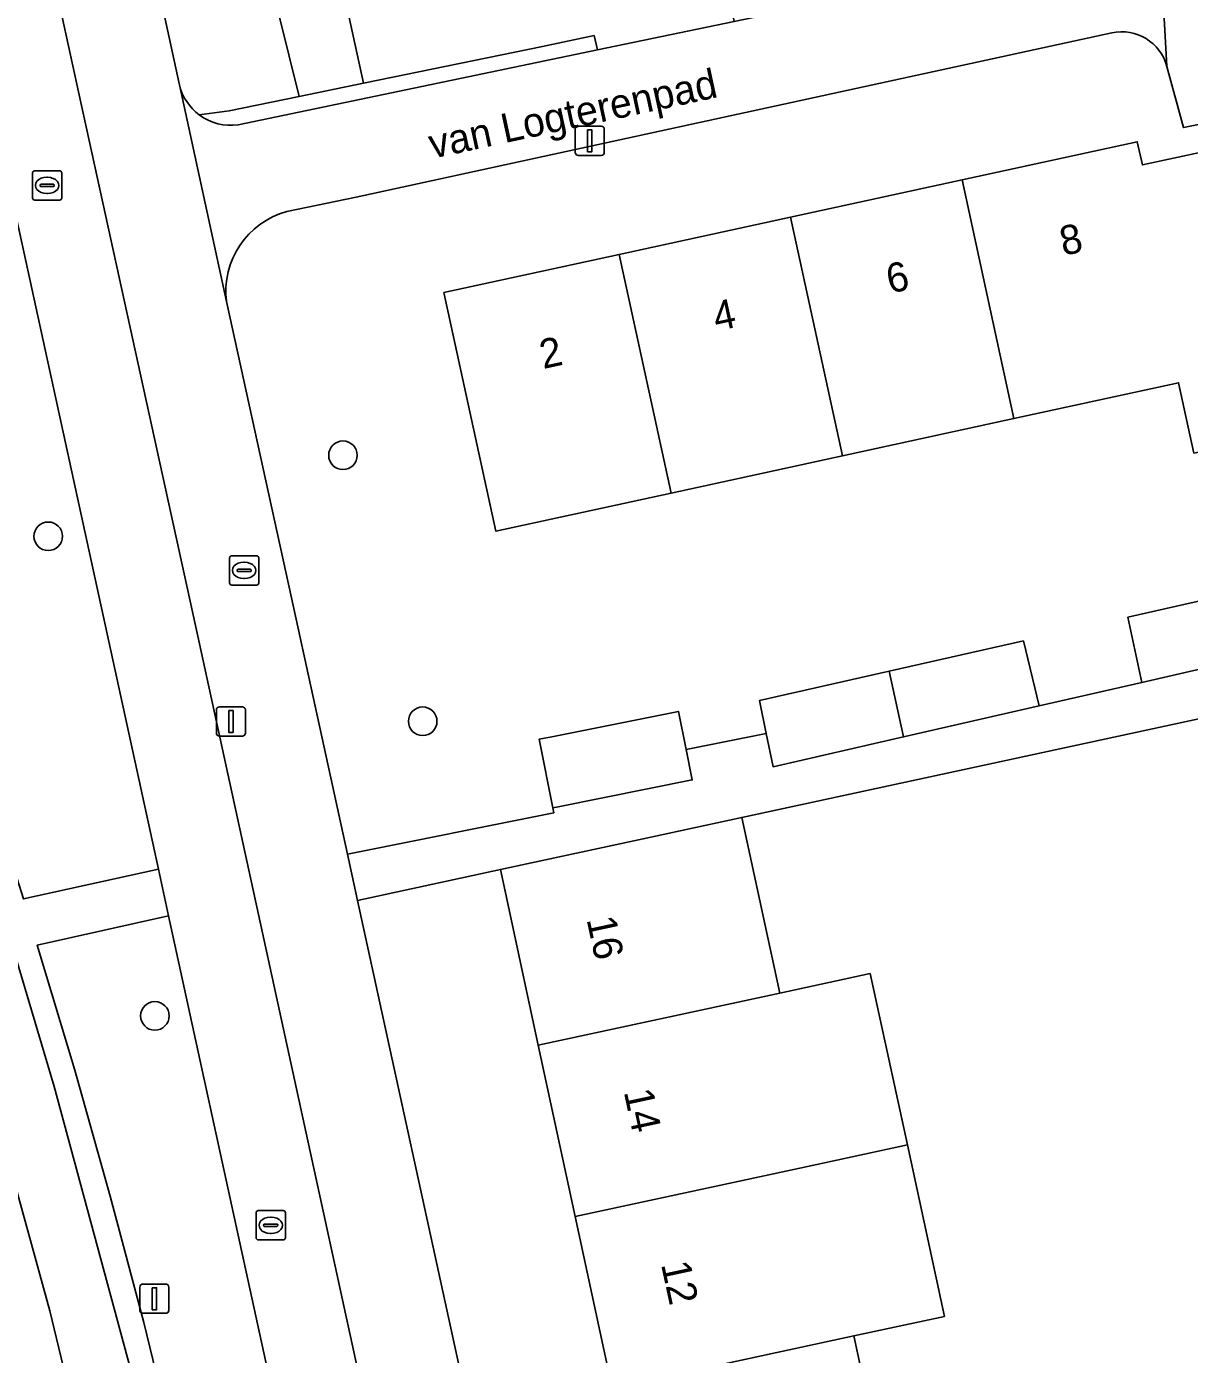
# Model space of a CAD drawing. Extents: x 160554 to 161248, y 385329 to 386506.
# Drawn here: x 160834.17 to 160873.95, y 385402.6 to 385448.02 of the extents above; entities that cross this region are included whole.
import ezdxf

# ---------------------------------------------------------------- set-up
doc = ezdxf.new("R2010")
doc.units = 0
for name, color, linetype in [('IMGEO_Boom', 7, 'Continuous'), ('IMGEO_Brandkraan', 7, 'Continuous'), ('IMGEO_Erf', 7, 'Continuous'), ('IMGEO_Fietspad_gesloten', 7, 'Continuous'), ('IMGEO_Groenvoorziening', 7, 'Continuous'), ('IMGEO_Haag', 7, 'Continuous'), ('IMGEO_Lichtmast', 7, 'Continuous'), ('IMGEO_Openbare_ruimte_label', 7, 'Continuous'), ('IMGEO_Pand', 7, 'Continuous'), ('IMGEO_Pand_nummerreeks', 7, 'Continuous'), ('IMGEO_Parkeervlak_open', 7, 'Continuous'), ('IMGEO_Rijbaan_lokaal_gesloten', 7, 'Continuous'), ('IMGEO_Rioolput', 7, 'Continuous'), ('IMGEO_Verkeerseiland_groen', 7, 'Continuous'), ('IMGEO_Voetpad_open', 7, 'Continuous')]:
    doc.layers.add(name, color=color, linetype=linetype)

msp = doc.modelspace()

# ---------------------------------------------------------------- linework, layer by layer
at = {"layer": 'IMGEO_Boom'}
for centre in [(160844.997, 385433.358), (160834.914, 385430.586), (160847.723, 385424.259), (160838.562, 385414.183)]:
    msp.add_circle(centre, 0.489, dxfattribs=at)
at = {"layer": 'IMGEO_Brandkraan'}
for p, q in [((160841.116, 385428.994), (160841.116, 385429.846)), ((160841.191, 385429.92), (160842.043, 385429.92)), ((160841.604, 385429.7), (160841.629, 385429.7)), ((160842.117, 385429.846), (160842.117, 385428.994)), ((160841.375, 385429.414), (160841.375, 385429.426)), ((160841.813, 385429.377), (160841.415, 385429.377)), ((160841.418, 385429.463), (160841.816, 385429.463)), ((160841.859, 385429.426), (160841.859, 385429.414)), ((160842.043, 385428.92), (160841.191, 385428.92)), ((160841.627, 385429.14), (160841.602, 385429.14))]:
    msp.add_line(p, q, dxfattribs=at)
for points in [[(160841.116, 385428.994), (160841.116, 385429.846)], [(160841.191, 385429.92), (160842.043, 385429.92)], [(160842.117, 385429.846), (160842.117, 385428.994)], [(160842.043, 385428.92), (160841.191, 385428.92)]]:
    msp.add_lwpolyline(points, dxfattribs=at)
for centre, radius, start, end in [((160841.193, 385429.844), 0.0765, 91.552, 178.448), ((160841.193, 385429.844), 0.0765, 91.552, 178.448), ((160842.041, 385429.844), 0.0765, 1.552, 88.448), ((160842.041, 385429.844), 0.0765, 1.552, 88.448), ((160841.415, 385429.423), 0.0403, 85.8775, 175.7526), ((160841.412, 385429.413), 0.0366, 178.938, 274.7102), ((160841.816, 385429.42), 0.043, 264.8664, 352.4533), ((160841.82, 385429.425), 0.0386, 1.7309, 96.639), ((160841.193, 385428.996), 0.0765, 181.552, 268.448), ((160841.193, 385428.996), 0.0765, 181.552, 268.448), ((160842.041, 385428.996), 0.0765, 271.552, 358.448), ((160842.041, 385428.996), 0.0765, 271.552, 358.448)]:
    msp.add_arc(centre, radius, start, end, dxfattribs=at)
for centre, major_axis, ratio, start_param, end_param in [((160841.603, 385429.42), (-0.387, 0.002), 0.722429, 4.712389, 7.853982), ((160841.628, 385429.42), (-0.39, 0.002), 0.717154, 1.570796, 4.712389)]:
    msp.add_ellipse(centre, major_axis=major_axis, ratio=ratio, start_param=start_param, end_param=end_param, dxfattribs=at)
at = {"layer": 'IMGEO_Erf'}
for points in [[(160871.294, 385447.807), (160845.443, 385442.19), (160843.078, 385441.69)], [(160876.281, 385433.916), (160875.896, 385433.822), (160874.526, 385433.524), (160874.104, 385433.432), (160873.58, 385435.838), (160867.945, 385434.613), (160862.082, 385433.337), (160856.218, 385432.062), (160850.228, 385430.759), (160848.452, 385438.924), (160854.444, 385440.227), (160860.308, 385441.503), (160866.171, 385442.778), (160872.167, 385444.082), (160872.34, 385443.288), (160875.523, 385443.98), (160876.677, 385438.676), (160876.617, 385437.192), (160876.752, 385437.199), (160876.959, 385438.645), (160875.786, 385444.037), (160875.528, 385444.927), (160873.745, 385444.568), (160873.18, 385446.657)], [(160841.01, 385438.612), (160843.236, 385428.48), (160845.15, 385419.71), (160852.205, 385421.122), (160852.174, 385421.299), (160851.705, 385423.645), (160851.891, 385423.682), (160852.138, 385423.731), (160856.472, 385424.599), (160856.734, 385423.289), (160859.471, 385423.843), (160859.239, 385424.966), (160863.685, 385425.971), (160868.273, 385427.008), (160868.816, 385424.788), (160872.319, 385425.591), (160871.846, 385427.816), (160876.737, 385428.922), (160876.281, 385433.916)], [(160875.765, 385401.582), (160875.508, 385406.109), (160875.238, 385410.883), (160877.499, 385411.037), (160877.354, 385413.85), (160875.084, 385413.621), (160874.821, 385418.264), (160874.551, 385423.038), (160877.057, 385423.146), (160876.958, 385424.928), (160858.639, 385420.972), (160859.937, 385414.964), (160863.024, 385415.63), (160864.301, 385409.767), (160865.567, 385403.903), (160862.47, 385403.235), (160863.736, 385397.37)]]:
    msp.add_lwpolyline(points, dxfattribs=at)
msp.add_lwpolyline([(160854.21, 385401.452), (160852.944, 385407.317), (160851.677, 385413.182), (160850.38, 385419.188), (160845.494, 385418.133), (160852.861, 385384.381), (160855.793, 385370.91), (160870.791, 385371.602), (160868.833, 385373.771), (160865.462, 385373.043), (160860.574, 385371.987), (160859.277, 385377.993), (160858.01, 385383.858), (160856.744, 385389.723), (160855.477, 385395.588)], close=True, dxfattribs=at)
for centre, radius, start, end in [((160871.63, 385446.237), 1.606, 15.1624, 102.0915), ((160843.812, 385438.963), 2.824, 105.0654, 187.143)]:
    msp.add_arc(centre, radius, start, end, dxfattribs=at)
at = {"layer": 'IMGEO_Fietspad_gesloten'}
for points in [[(160849.485, 385383.807), (160839.957, 385427.534), (160836.029, 385445.427), (160829.308, 385476.198), (160819.791, 385519.776), (160811.66, 385556.955), (160808.2, 385573.089)], [(160809.378, 385512.616), (160815.235, 385513.872), (160817.636, 385514.38), (160817.872, 385514.42), (160818.358, 385512.155), (160818.791, 385510.199), (160821.163, 385499.485), (160822.507, 385493.325), (160826.889, 385473.236), (160827.248, 385471.591), (160832.41, 385447.928), (160832.92, 385445.589), (160838.681, 385419.199), (160839.03, 385417.6), (160846.159, 385384.941), (160846.51, 385383.335), (160852.421, 385355.951), (160854.045, 385348.406), (160855, 385343.917)]]:
    msp.add_lwpolyline(points, dxfattribs=at)
at = {"layer": 'IMGEO_Groenvoorziening'}
for points in [[(160871.486, 385468.419), (160871.994, 385468.436), (160871.661, 385474.647), (160857.008, 385473.35), (160857.062, 385472.852), (160848.469, 385472.092), (160840.18, 385471.366), (160845.697, 385446.083), (160851.826, 385447.343), (160853.588, 385447.711), (160853.698, 385447.224), (160858.374, 385448.199), (160858.274, 385448.688), (160869.715, 385451.075), (160870.968, 385451.351), (160871.526, 385451.637), (160871.814, 385451.897), (160872.049, 385452.222), (160872.212, 385452.59), (160872.292, 385452.97)], [(160837.753, 385471.154), (160839.845, 385461.029), (160841.139, 385455.162), (160843.498, 385445.631), (160845.697, 385446.083), (160840.18, 385471.366)]]:
    msp.add_lwpolyline(points, close=True, dxfattribs=at)
for points in [[(160841.139, 385455.162), (160838.658, 385454.63), (160837.588, 385454.368), (160839.392, 385446.078), (160839.4, 385446.029)], [(160840.08, 385444.998), (160841.108, 385445.14), (160843.498, 385445.631), (160841.139, 385455.162)], [(160853.698, 385447.224), (160853.588, 385447.711), (160851.826, 385447.343), (160845.697, 385446.083), (160843.498, 385445.631), (160841.108, 385445.14), (160840.08, 385444.998)], [(160841.408, 385444.661), (160853.698, 385447.224)]]:
    msp.add_lwpolyline(points, dxfattribs=at)
for centre, radius, start, end in [((160841.168, 385446.455), 1.818, 193.5545, 233.2595), ((160841.153, 385446.442), 1.799, 233.3792, 278.1426)]:
    msp.add_arc(centre, radius, start, end, dxfattribs=at)
at = {"layer": 'IMGEO_Haag'}
for points in [[(160853.698, 385447.224), (160853.588, 385447.711), (160851.826, 385447.343), (160845.697, 385446.083), (160843.498, 385445.631), (160841.108, 385445.14), (160840.08, 385444.998)], [(160841.408, 385444.661), (160853.698, 385447.224)]]:
    msp.add_lwpolyline(points, dxfattribs=at)
msp.add_arc((160841.153, 385446.442), 1.799, 233.3792, 278.1426, dxfattribs=at)
at = {"layer": 'IMGEO_Lichtmast'}
for p, q in [((160852.943, 385443.713), (160852.943, 385444.513)), ((160852.943, 385444.513), (160852.943, 385443.713)), ((160853.043, 385444.613), (160853.833, 385444.613)), ((160853.833, 385444.613), (160853.043, 385444.613)), ((160853.933, 385444.513), (160853.933, 385443.713)), ((160853.933, 385443.713), (160853.933, 385444.513)), ((160853.833, 385443.613), (160853.043, 385443.613)), ((160853.043, 385443.613), (160853.833, 385443.613)), ((160840.768, 385424.752), (160841.558, 385424.752)), ((160841.558, 385424.752), (160840.768, 385424.752)), ((160840.668, 385423.852), (160840.668, 385424.652)), ((160840.668, 385424.652), (160840.668, 385423.852)), ((160841.658, 385424.652), (160841.658, 385423.852)), ((160841.658, 385423.852), (160841.658, 385424.652)), ((160841.558, 385423.752), (160840.768, 385423.752)), ((160840.768, 385423.752), (160841.558, 385423.752)), ((160838.05, 385404.109), (160838.05, 385404.909)), ((160838.05, 385404.909), (160838.05, 385404.109)), ((160838.15, 385405.009), (160838.94, 385405.009)), ((160838.94, 385405.009), (160838.15, 385405.009)), ((160839.04, 385404.909), (160839.04, 385404.109)), ((160839.04, 385404.109), (160839.04, 385404.909)), ((160838.94, 385404.009), (160838.15, 385404.009)), ((160838.15, 385404.009), (160838.94, 385404.009))]:
    msp.add_line(p, q, dxfattribs=at)
for points in [[(160853.363, 385444.488), (160853.513, 385444.488), (160853.513, 385443.738), (160853.363, 385443.738), (160853.363, 385444.488)], [(160841.088, 385424.627), (160841.238, 385424.627), (160841.238, 385423.877), (160841.088, 385423.877), (160841.088, 385424.627)], [(160838.47, 385404.884), (160838.62, 385404.884), (160838.62, 385404.134), (160838.47, 385404.134), (160838.47, 385404.884)]]:
    msp.add_lwpolyline(points, dxfattribs=at)
for centre, start, end in [((160853.043, 385444.513), 90, 180), ((160853.043, 385444.513), 90, 180), ((160853.833, 385444.513), 0, 90), ((160853.833, 385444.513), 360, 90), ((160853.043, 385443.713), 180, 270), ((160853.043, 385443.713), 180, 270), ((160853.833, 385443.713), 270, 0), ((160853.833, 385443.713), 270, 0), ((160840.768, 385424.652), 90, 180), ((160840.768, 385424.652), 90, 180), ((160841.558, 385424.652), 0, 90), ((160841.558, 385424.652), 360, 90), ((160840.768, 385423.852), 180, 270), ((160840.768, 385423.852), 180, 270), ((160841.558, 385423.852), 270, 0), ((160841.558, 385423.852), 270, 0), ((160838.15, 385404.909), 90, 180), ((160838.15, 385404.909), 90, 180), ((160838.94, 385404.909), 0, 90), ((160838.94, 385404.909), 360, 90), ((160838.15, 385404.109), 180, 270), ((160838.15, 385404.109), 180, 270), ((160838.94, 385404.109), 270, 0), ((160838.94, 385404.109), 270, 0)]:
    msp.add_arc(centre, 0.1, start, end, dxfattribs=at)
at = {"layer": 'IMGEO_Pand'}
for points in [[(160875.523, 385443.98), (160872.34, 385443.288), (160872.167, 385444.082), (160866.171, 385442.778), (160867.945, 385434.613), (160873.58, 385435.838), (160874.104, 385433.432), (160874.526, 385433.524), (160875.896, 385433.822), (160876.281, 385433.916), (160876.487, 385433.967), (160876.564, 385435.885), (160876.617, 385437.192), (160876.677, 385438.676)], [(160866.171, 385442.778), (160860.308, 385441.503), (160862.082, 385433.337), (160867.945, 385434.613)], [(160856.218, 385432.062), (160862.082, 385433.337), (160860.308, 385441.503), (160854.444, 385440.227)], [(160854.444, 385440.227), (160848.452, 385438.924), (160850.228, 385430.759), (160856.218, 385432.062)], [(160876.737, 385428.922), (160871.846, 385427.816), (160872.319, 385425.591), (160876.915, 385426.643)], [(160863.685, 385425.971), (160864.173, 385423.725), (160868.816, 385424.788), (160868.273, 385427.008)], [(160863.685, 385425.971), (160859.239, 385424.966), (160859.471, 385423.843), (160859.706, 385422.702), (160864.173, 385423.725)], [(160856.734, 385423.289), (160856.472, 385424.599), (160852.138, 385423.731), (160851.891, 385423.682), (160851.705, 385423.645), (160852.174, 385421.299), (160852.36, 385421.336), (160856.942, 385422.253)], [(160859.937, 385414.964), (160858.639, 385420.972), (160855.268, 385420.244), (160850.38, 385419.188), (160851.677, 385413.182)], [(160859.937, 385414.964), (160851.677, 385413.182), (160852.944, 385407.317), (160861.203, 385409.099), (160864.301, 385409.767), (160863.024, 385415.63)], [(160861.203, 385409.099), (160852.944, 385407.317), (160854.21, 385401.452), (160862.47, 385403.235), (160865.567, 385403.903), (160864.301, 385409.767)], [(160854.21, 385401.452), (160855.477, 385395.588), (160863.736, 385397.37), (160862.47, 385403.235)]]:
    msp.add_lwpolyline(points, close=True, dxfattribs=at)
at = {"layer": 'IMGEO_Parkeervlak_open'}
for points in [[(160828.195, 385433.482), (160826.192, 385434.816), (160826.125, 385434.862), (160826.063, 385434.914), (160826.005, 385434.971), (160825.924, 385435.104), (160825.855, 385435.243), (160825.799, 385435.388), (160826.645, 385431.986), (160826.725, 385431.618), (160827.701, 385428.059), (160828.776, 385424.529), (160829.951, 385421.031), (160831.732, 385415.417), (160833.406, 385409.77), (160834.972, 385404.093), (160837.356, 385394.206), (160839.169, 385386.648), (160848.313, 385349.107), (160848.304, 385349.167)], [(160835.121, 385411.762), (160833.69, 385416.569), (160832.185, 385421.354), (160830.607, 385426.115), (160829.944, 385428.359), (160829.301, 385430.609), (160828.678, 385432.864)], [(160849.785, 385352.419), (160849.718, 385352.693), (160842.461, 385382.592), (160837.742, 385402.067), (160835.121, 385411.762)]]:
    msp.add_lwpolyline(points, dxfattribs=at)
at = {"layer": 'IMGEO_Rijbaan_lokaal_gesloten'}
msp.add_lwpolyline([(160852.064, 385339.199), (160849.78, 385343.118), (160849.729, 385343.363), (160849.717, 385343.418), (160848.583, 385347.992), (160848.467, 385348.462), (160848.329, 385349.043), (160848.313, 385349.107), (160839.169, 385386.648), (160837.356, 385394.206), (160834.972, 385404.093), (160833.406, 385409.77)], dxfattribs=at)
at = {"layer": 'IMGEO_Rioolput'}
for p, q in [((160834.377, 385442.162), (160834.377, 385443.014)), ((160834.452, 385443.088), (160835.304, 385443.088)), ((160834.865, 385442.868), (160834.89, 385442.868)), ((160835.378, 385443.014), (160835.378, 385442.162)), ((160834.636, 385442.582), (160834.636, 385442.594)), ((160835.074, 385442.545), (160834.676, 385442.545)), ((160834.679, 385442.631), (160835.077, 385442.631)), ((160835.12, 385442.594), (160835.12, 385442.582)), ((160835.304, 385442.088), (160834.452, 385442.088)), ((160834.888, 385442.308), (160834.863, 385442.308)), ((160842.024, 385406.595), (160842.024, 385407.447)), ((160842.099, 385407.521), (160842.951, 385407.521)), ((160843.025, 385407.447), (160843.025, 385406.595)), ((160842.283, 385407.015), (160842.283, 385407.027)), ((160842.721, 385406.978), (160842.323, 385406.978)), ((160842.326, 385407.064), (160842.724, 385407.064)), ((160842.512, 385407.301), (160842.537, 385407.301)), ((160842.767, 385407.027), (160842.767, 385407.015)), ((160842.951, 385406.521), (160842.099, 385406.521)), ((160842.535, 385406.741), (160842.51, 385406.741))]:
    msp.add_line(p, q, dxfattribs=at)
for points in [[(160834.377, 385442.162), (160834.377, 385443.014)], [(160834.452, 385443.088), (160835.304, 385443.088)], [(160835.378, 385443.014), (160835.378, 385442.162)], [(160835.304, 385442.088), (160834.452, 385442.088)], [(160842.024, 385406.595), (160842.024, 385407.447)], [(160842.099, 385407.521), (160842.951, 385407.521)], [(160843.025, 385407.447), (160843.025, 385406.595)], [(160842.951, 385406.521), (160842.099, 385406.521)]]:
    msp.add_lwpolyline(points, dxfattribs=at)
for centre, radius, start, end in [((160834.454, 385443.012), 0.0765, 91.552, 178.448), ((160834.454, 385443.012), 0.0765, 91.552, 178.448), ((160835.302, 385443.012), 0.0765, 1.552, 88.448), ((160835.302, 385443.012), 0.0765, 1.552, 88.448), ((160834.676, 385442.591), 0.0403, 85.8775, 175.7526), ((160834.673, 385442.581), 0.0366, 178.938, 274.7102), ((160835.077, 385442.588), 0.043, 264.8664, 352.4533), ((160835.081, 385442.593), 0.0386, 1.7309, 96.639), ((160834.454, 385442.164), 0.0765, 181.552, 268.448), ((160834.454, 385442.164), 0.0765, 181.552, 268.448), ((160835.302, 385442.164), 0.0765, 271.552, 358.448), ((160835.302, 385442.164), 0.0765, 271.552, 358.448), ((160842.101, 385407.445), 0.0765, 91.552, 178.448), ((160842.101, 385407.445), 0.0765, 91.552, 178.448), ((160842.949, 385407.445), 0.0765, 1.552, 88.448), ((160842.949, 385407.445), 0.0765, 1.552, 88.448), ((160842.323, 385407.024), 0.0403, 85.8775, 175.7526), ((160842.32, 385407.014), 0.0366, 178.938, 274.7102), ((160842.724, 385407.021), 0.043, 264.8664, 352.4533), ((160842.728, 385407.026), 0.0386, 1.7309, 96.639), ((160842.101, 385406.597), 0.0765, 181.552, 268.448), ((160842.101, 385406.597), 0.0765, 181.552, 268.448), ((160842.949, 385406.597), 0.0765, 271.552, 358.448), ((160842.949, 385406.597), 0.0765, 271.552, 358.448)]:
    msp.add_arc(centre, radius, start, end, dxfattribs=at)
for centre, major_axis, ratio, start_param, end_param in [((160834.864, 385442.588), (-0.387, 0.002), 0.722429, 4.712389, 7.853982), ((160834.889, 385442.588), (-0.39, 0.002), 0.717154, 1.570796, 4.712389), ((160842.511, 385407.021), (-0.387, 0.002), 0.722429, 4.712389, 7.853982), ((160842.536, 385407.021), (-0.39, 0.002), 0.717154, 1.570796, 4.712389)]:
    msp.add_ellipse(centre, major_axis=major_axis, ratio=ratio, start_param=start_param, end_param=end_param, dxfattribs=at)
at = {"layer": 'IMGEO_Verkeerseiland_groen'}
for points in [[(160832.92, 385445.589), (160827.083, 385444.312), (160829.783, 385431.973), (160830.486, 385429.407), (160831.238, 385426.856), (160832.04, 385424.32), (160832.745, 385422.283), (160833.421, 385420.237), (160834.067, 385418.181), (160838.681, 385419.199)], [(160839.03, 385417.6), (160834.539, 385416.606), (160835.823, 385412.323), (160837.037, 385408.02), (160838.181, 385403.698), (160842.916, 385384.247), (160846.159, 385384.941)]]:
    msp.add_lwpolyline(points, close=True, dxfattribs=at)
at = {"layer": 'IMGEO_Voetpad_open'}
for points in [[(160832.655, 385476.932), (160829.308, 385476.198), (160836.029, 385445.427), (160839.957, 385427.534), (160849.485, 385383.807), (160858.426, 385342.738)], [(160845.494, 385418.133), (160845.15, 385419.71), (160843.236, 385428.48), (160841.01, 385438.612), (160839.4, 385446.029), (160839.392, 385446.078), (160837.588, 385454.368), (160836.303, 385460.276), (160835.978, 385461.767), (160835.592, 385463.543), (160834.509, 385468.518), (160834.42, 385468.96)], [(160877.831, 385441.882), (160877.149, 385444.331), (160876.68, 385446.013), (160876.223, 385448.541), (160875.971, 385451.098), (160875.415, 385462.489), (160872.321, 385462.323), (160872.804, 385453.308), (160872.807, 385453.283), (160873.18, 385446.657), (160873.745, 385444.568), (160875.528, 385444.927), (160875.786, 385444.037), (160876.959, 385438.645), (160876.752, 385437.199), (160877.729, 385437.253), (160897.243, 385438.326)], [(160873.18, 385446.657), (160872.807, 385453.283), (160872.804, 385453.308)], [(160870.893, 385450.81), (160858.374, 385448.199), (160853.698, 385447.224), (160841.408, 385444.661)], [(160843.078, 385441.69), (160845.443, 385442.19), (160871.294, 385447.807)], [(160839.4, 385446.029), (160841.01, 385438.612)], [(160876.915, 385426.643), (160872.319, 385425.591), (160868.816, 385424.788), (160864.173, 385423.725), (160859.706, 385422.702), (160859.471, 385423.843), (160856.734, 385423.289), (160856.942, 385422.253), (160852.36, 385421.336), (160852.174, 385421.299), (160852.205, 385421.122), (160845.15, 385419.71), (160845.494, 385418.133), (160850.38, 385419.188), (160855.268, 385420.244), (160858.639, 385420.972), (160876.958, 385424.928)], [(160833.69, 385416.569), (160835.121, 385411.762), (160837.742, 385402.067), (160842.461, 385382.592), (160849.718, 385352.693), (160850.51, 385352.86), (160843.312, 385382.613), (160846.51, 385383.335), (160846.159, 385384.941), (160842.916, 385384.247), (160838.181, 385403.698), (160837.037, 385408.02), (160835.823, 385412.323), (160834.539, 385416.606), (160839.03, 385417.6), (160838.681, 385419.199), (160834.067, 385418.181)], [(160861.854, 385343.067), (160856.125, 385369.384), (160855.793, 385370.91), (160852.861, 385384.381), (160845.494, 385418.133)]]:
    msp.add_lwpolyline(points, dxfattribs=at)
for centre, radius, start, end in [((160871.63, 385446.237), 1.606, 15.1624, 102.0915), ((160841.168, 385446.455), 1.818, 193.5545, 233.2595), ((160841.153, 385446.442), 1.799, 233.3792, 278.1426), ((160843.812, 385438.963), 2.824, 105.0654, 187.143)]:
    msp.add_arc(centre, radius, start, end, dxfattribs=at)

# ---------------------------------------------------------------- texts
at = {"layer": 'IMGEO_Openbare_ruimte_label'}
msp.add_text('van Logterenpad', height=1, rotation=12.1748, dxfattribs=at).set_placement((160848.052, 385443.498))
at = {"layer": 'IMGEO_Pand_nummerreeks'}
for s, rotation, p in [('8', 12.2728, (160869.636, 385440.175)), ('6', 12.2707, (160863.702, 385438.884)), ('4', 12.2707, (160857.773, 385437.595)), ('2', 12.2707, (160851.843, 385436.305)), ('16', 282.187, (160853.325, 385417.488)), ('14', 282.1866, (160854.599, 385411.588)), ('12', 282.1866, (160855.872, 385405.691))]:
    msp.add_text(s, height=1, rotation=rotation, dxfattribs=at).set_placement(p)

doc.saveas('drawing.dxf')
